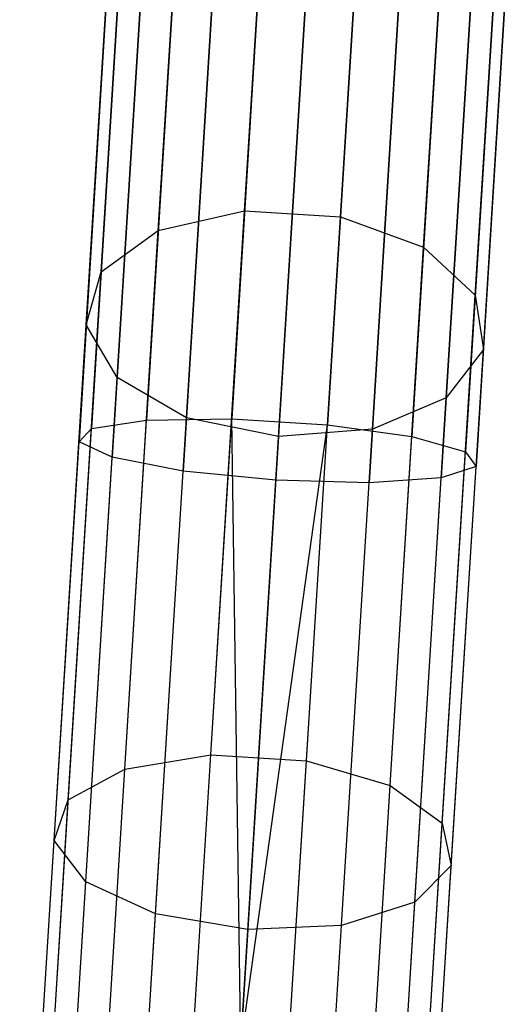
# Model space of a CAD drawing. Extents: x -91 to 91, y -91 to 262.
# Tile 391 of 480: x 3.24 to 5.7, y 70.21 to 75.13. Entities that reach past the tile are written whole.
import ezdxf

# ---------------------------------------------------------------- set-up
doc = ezdxf.new("R2010")
doc.units = 0
doc.header["$LTSCALE"] = 25.4
doc.layers.get('0').update_dxf_attribs({"linetype": 'CONTINUOUS'})

# ---------------------------------------------------------------- blocks, each defined once
blk = doc.blocks.new('ETE0_STL_1')
at = {"color": 0}
for p, q in [((4.3597, 74.1743, 317.311), (4.5121, 76.6239, 315.3448)), ((4.3597, 74.1743, 317.311), (4.5121, 76.6239, 315.3448)), ((4.8374, 74.1446, 317.311), (4.9898, 76.5941, 315.3448)), ((4.8374, 74.1446, 317.311), (4.9898, 76.5941, 315.3448)), ((3.9289, 74.0752, 317.1275), (4.0797, 76.4988, 315.1821)), ((3.9289, 74.0752, 317.1275), (4.0797, 76.4988, 315.1821)), ((5.2526, 73.9929, 317.1275), (5.4034, 76.4164, 315.1821)), ((5.2526, 73.9929, 317.1275), (5.4034, 76.4164, 315.1821)), ((3.6437, 73.87, 316.8025), (3.7917, 76.2475, 314.894)), ((3.6437, 73.87, 316.8025), (3.7917, 76.2475, 314.894)), ((4.4844, 76.1777, 169.9628), (4.2951, 73.1366, 169.2695)), ((4.4844, 76.1777, 169.9628), (4.2951, 73.1366, 169.2695)), ((4.9621, 76.1479, 169.9628), (4.7729, 73.1068, 169.2695)), ((4.9621, 76.1479, 169.9628), (4.7729, 73.1068, 169.2695)), ((4.0573, 76.1387, 170.1754), (3.8701, 73.1299, 169.4894)), ((4.0573, 76.1387, 170.1754), (3.8701, 73.1299, 169.4894)), ((5.5102, 73.7539, 316.8025), (5.6581, 76.1314, 314.894)), ((5.5102, 73.7539, 316.8025), (5.6581, 76.1314, 314.894)), ((5.381, 76.0564, 170.1754), (5.1938, 73.0475, 169.4894)), ((5.381, 76.0564, 170.1754), (5.1938, 73.0475, 169.4894)), ((3.7788, 76.0401, 170.5519), (3.5951, 73.0884, 169.879)), ((3.7788, 76.0401, 170.5519), (3.5951, 73.0884, 169.879)), ((3.7125, 75.9043, 171.006), (3.5331, 73.0215, 170.3488)), ((3.7125, 75.9043, 171.006), (3.5331, 73.0215, 170.3488)), ((3.5695, 73.6057, 316.4104), (3.714, 75.9277, 314.5465)), ((3.5695, 73.6057, 316.4104), (3.714, 75.9277, 314.5465)), ((5.6452, 75.9239, 170.5519), (5.4615, 72.9722, 169.879)), ((5.6452, 75.9239, 170.5519), (5.4615, 72.9722, 169.879)), ((5.5511, 73.4824, 316.4104), (5.6955, 75.8044, 314.5465)), ((5.5511, 73.4824, 316.4104), (5.6955, 75.8044, 314.5465)), ((3.8737, 75.7625, 171.4338), (3.6984, 72.9446, 170.7914)), ((3.8737, 75.7625, 171.4338), (3.6984, 72.9446, 170.7914)), ((5.6941, 75.781, 171.006), (5.5147, 72.8982, 170.3488)), ((5.6941, 75.781, 171.006), (5.5147, 72.8982, 170.3488)), ((5.5165, 75.6603, 171.4338), (5.3412, 72.8424, 170.7914)), ((5.5165, 75.6603, 171.4338), (5.3412, 72.8424, 170.7914)), ((3.7232, 73.3428, 316.0412), (3.8644, 75.6125, 314.2192)), ((3.7232, 73.3428, 316.0412), (3.8644, 75.6125, 314.2192)), ((4.2255, 75.6471, 171.7372), (4.053, 72.8752, 171.1053)), ((4.2255, 75.6471, 171.7372), (4.053, 72.8752, 171.1053)), ((4.5158, 72.8294, 171.2186), (4.6872, 75.5847, 171.8467)), ((4.5158, 72.8294, 171.2186), (4.6872, 75.5847, 171.8467)), ((5.1532, 75.5894, 171.7372), (4.9807, 72.8175, 171.1053)), ((5.1532, 75.5894, 171.7372), (4.9807, 72.8175, 171.1053)), ((5.366, 73.2406, 316.0412), (5.5072, 75.5103, 314.2192)), ((5.366, 73.2406, 316.0412), (5.5072, 75.5103, 314.2192)), ((4.0696, 73.1416, 315.7793), (4.2085, 75.3742, 313.9871)), ((4.0696, 73.1416, 315.7793), (4.2085, 75.3742, 313.9871)), ((4.9973, 73.0838, 315.7793), (5.1362, 75.3165, 313.9871)), ((4.9973, 73.0838, 315.7793), (5.1362, 75.3165, 313.9871)), ((4.6675, 75.2674, 313.9033), (4.5294, 73.0481, 315.6848)), ((4.6675, 75.2674, 313.9033), (4.5294, 73.0481, 315.6848)), ((3.9289, 74.0752, 317.1275), (4.3597, 74.1743, 317.311)), ((3.9289, 74.0752, 317.1275), (4.3597, 74.1743, 317.311)), ((4.1908, 71.4589, 318.8882), (4.3597, 74.1743, 317.311)), ((4.1908, 71.4589, 318.8882), (4.3597, 74.1743, 317.311)), ((4.3597, 74.1743, 317.311), (4.8374, 74.1446, 317.311)), ((4.3597, 74.1743, 317.311), (4.8374, 74.1446, 317.311)), ((4.6685, 71.4292, 318.8882), (4.8374, 74.1446, 317.311)), ((4.6685, 71.4292, 318.8882), (4.8374, 74.1446, 317.311)), ((4.8374, 74.1446, 317.311), (5.2526, 73.9929, 317.1275)), ((4.8374, 74.1446, 317.311), (5.2526, 73.9929, 317.1275)), ((3.6437, 73.87, 316.8025), (3.9289, 74.0752, 317.1275)), ((3.6437, 73.87, 316.8025), (3.9289, 74.0752, 317.1275)), ((3.7618, 71.3886, 318.6879), (3.9289, 74.0752, 317.1275)), ((3.7618, 71.3886, 318.6879), (3.9289, 74.0752, 317.1275)), ((5.0855, 71.3062, 318.6879), (5.2526, 73.9929, 317.1275)), ((5.0855, 71.3062, 318.6879), (5.2526, 73.9929, 317.1275)), ((5.2526, 73.9929, 317.1275), (5.5102, 73.7539, 316.8025)), ((5.2526, 73.9929, 317.1275), (5.5102, 73.7539, 316.8025)), ((3.4798, 71.2344, 318.3333), (3.6437, 73.87, 316.8025)), ((3.4798, 71.2344, 318.3333), (3.6437, 73.87, 316.8025)), ((3.5695, 73.6057, 316.4104), (3.6437, 73.87, 316.8025)), ((3.5695, 73.6057, 316.4104), (3.6437, 73.87, 316.8025)), ((5.3462, 71.1183, 318.3333), (5.5102, 73.7539, 316.8025)), ((5.3462, 71.1183, 318.3333), (5.5102, 73.7539, 316.8025)), ((5.5102, 73.7539, 316.8025), (5.5511, 73.4824, 316.4104)), ((5.5102, 73.7539, 316.8025), (5.5511, 73.4824, 316.4104)), ((3.4093, 71.0316, 317.9055), (3.5695, 73.6057, 316.4104)), ((3.4093, 71.0316, 317.9055), (3.5695, 73.6057, 316.4104)), ((3.7232, 73.3428, 316.0412), (3.5695, 73.6057, 316.4104)), ((3.7232, 73.3428, 316.0412), (3.5695, 73.6057, 316.4104)), ((5.5511, 73.4824, 316.4104), (5.366, 73.2406, 316.0412)), ((5.5511, 73.4824, 316.4104), (5.366, 73.2406, 316.0412)), ((5.3909, 70.9083, 317.9055), (5.5511, 73.4824, 316.4104)), ((5.3909, 70.9083, 317.9055), (5.5511, 73.4824, 316.4104)), ((3.5666, 70.8266, 317.5025), (3.7232, 73.3428, 316.0412)), ((3.5666, 70.8266, 317.5025), (3.7232, 73.3428, 316.0412)), ((4.0696, 73.1416, 315.7793), (3.7232, 73.3428, 316.0412)), ((4.0696, 73.1416, 315.7793), (3.7232, 73.3428, 316.0412)), ((5.366, 73.2406, 316.0412), (4.9973, 73.0838, 315.7793)), ((5.366, 73.2406, 316.0412), (4.9973, 73.0838, 315.7793)), ((5.2094, 70.7244, 317.5025), (5.366, 73.2406, 316.0412)), ((5.2094, 70.7244, 317.5025), (5.366, 73.2406, 316.0412)), ((3.5951, 73.0884, 169.879), (3.8701, 73.1299, 169.4894)), ((3.5951, 73.0884, 169.879), (3.8701, 73.1299, 169.4894)), ((3.6787, 70.0527, 169.2591), (3.8701, 73.1299, 169.4894)), ((3.6787, 70.0527, 169.2591), (3.8701, 73.1299, 169.4894)), ((3.8701, 73.1299, 169.4894), (4.2951, 73.1366, 169.2695)), ((3.8701, 73.1299, 169.4894), (4.2951, 73.1366, 169.2695)), ((3.9156, 70.6665, 317.2168), (4.0696, 73.1416, 315.7793)), ((3.9156, 70.6665, 317.2168), (4.0696, 73.1416, 315.7793)), ((4.5294, 73.0481, 315.6848), (4.0696, 73.1416, 315.7793)), ((4.5294, 73.0481, 315.6848), (4.0696, 73.1416, 315.7793)), ((4.1016, 70.0264, 169.0367), (4.2951, 73.1366, 169.2695)), ((4.1016, 70.0264, 169.0367), (4.2951, 73.1366, 169.2695)), ((4.3405, 70.0116, 169.0076), (4.2951, 73.1366, 169.2695)), ((4.2951, 73.1366, 169.2695), (4.7729, 73.1068, 169.2695)), ((4.3405, 70.0116, 169.0076), (4.2951, 73.1366, 169.2695)), ((4.2951, 73.1366, 169.2695), (4.7729, 73.1068, 169.2695)), ((4.3405, 70.0116, 169.0076), (4.7729, 73.1068, 169.2695)), ((4.3405, 70.0116, 169.0076), (4.7729, 73.1068, 169.2695)), ((4.5793, 69.9967, 169.0367), (4.7729, 73.1068, 169.2695)), ((4.5793, 69.9967, 169.0367), (4.7729, 73.1068, 169.2695)), ((4.7729, 73.1068, 169.2695), (5.1938, 73.0475, 169.4894)), ((4.7729, 73.1068, 169.2695), (5.1938, 73.0475, 169.4894)), ((3.4073, 70.0696, 169.653), (3.5951, 73.0884, 169.879)), ((3.4073, 70.0696, 169.653), (3.5951, 73.0884, 169.879)), ((3.5331, 73.0215, 170.3488), (3.5951, 73.0884, 169.879)), ((3.5331, 73.0215, 170.3488), (3.5951, 73.0884, 169.879)), ((4.9973, 73.0838, 315.7793), (4.5294, 73.0481, 315.6848)), ((4.9973, 73.0838, 315.7793), (4.5294, 73.0481, 315.6848)), ((4.8433, 70.6088, 317.2168), (4.9973, 73.0838, 315.7793)), ((4.8433, 70.6088, 317.2168), (4.9973, 73.0838, 315.7793)), ((3.3497, 70.0732, 170.1281), (3.5331, 73.0215, 170.3488)), ((3.3497, 70.0732, 170.1281), (3.5331, 73.0215, 170.3488)), ((3.6984, 72.9446, 170.7914), (3.5331, 73.0215, 170.3488)), ((3.6984, 72.9446, 170.7914), (3.5331, 73.0215, 170.3488)), ((4.5294, 73.0481, 315.6848), (4.3764, 70.5879, 317.1137)), ((4.5294, 73.0481, 315.6848), (4.3764, 70.5879, 317.1137)), ((5.0023, 69.9704, 169.2591), (5.1938, 73.0475, 169.4894)), ((5.0023, 69.9704, 169.2591), (5.1938, 73.0475, 169.4894)), ((5.1938, 73.0475, 169.4894), (5.4615, 72.9722, 169.879)), ((5.1938, 73.0475, 169.4894), (5.4615, 72.9722, 169.879)), ((5.2737, 69.9535, 169.653), (5.4615, 72.9722, 169.879)), ((5.2737, 69.9535, 169.653), (5.4615, 72.9722, 169.879)), ((5.4615, 72.9722, 169.879), (5.5147, 72.8982, 170.3488)), ((5.4615, 72.9722, 169.879), (5.5147, 72.8982, 170.3488)), ((3.5191, 70.0627, 170.5757), (3.6984, 72.9446, 170.7914)), ((3.5191, 70.0627, 170.5757), (3.6984, 72.9446, 170.7914)), ((4.053, 72.8752, 171.1053), (3.6984, 72.9446, 170.7914)), ((4.053, 72.8752, 171.1053), (3.6984, 72.9446, 170.7914)), ((3.8767, 70.0404, 170.8931), (4.053, 72.8752, 171.1053)), ((3.8767, 70.0404, 170.8931), (4.053, 72.8752, 171.1053)), ((4.5158, 72.8294, 171.2186), (4.053, 72.8752, 171.1053)), ((4.5158, 72.8294, 171.2186), (4.053, 72.8752, 171.1053)), ((5.3313, 69.9499, 170.1281), (5.5147, 72.8982, 170.3488)), ((5.3313, 69.9499, 170.1281), (5.5147, 72.8982, 170.3488)), ((5.5147, 72.8982, 170.3488), (5.3412, 72.8424, 170.7914)), ((5.5147, 72.8982, 170.3488), (5.3412, 72.8424, 170.7914)), ((4.3405, 70.0116, 171.0076), (4.5158, 72.8294, 171.2186)), ((4.3405, 70.0116, 171.0076), (4.5158, 72.8294, 171.2186)), ((4.9807, 72.8175, 171.1053), (4.5158, 72.8294, 171.2186)), ((4.9807, 72.8175, 171.1053), (4.5158, 72.8294, 171.2186)), ((4.8043, 69.9827, 170.8931), (4.9807, 72.8175, 171.1053)), ((4.8043, 69.9827, 170.8931), (4.9807, 72.8175, 171.1053)), ((5.3412, 72.8424, 170.7914), (4.9807, 72.8175, 171.1053)), ((5.3412, 72.8424, 170.7914), (4.9807, 72.8175, 171.1053)), ((5.1619, 69.9605, 170.5757), (5.3412, 72.8424, 170.7914)), ((5.1619, 69.9605, 170.5757), (5.3412, 72.8424, 170.7914)), ((3.7618, 71.3886, 318.6879), (4.1908, 71.4589, 318.8882)), ((3.7618, 71.3886, 318.6879), (4.1908, 71.4589, 318.8882)), ((4.0091, 68.5386, 320.0407), (4.1908, 71.4589, 318.8882)), ((4.0091, 68.5386, 320.0407), (4.1908, 71.4589, 318.8882)), ((4.1908, 71.4589, 318.8882), (4.6685, 71.4292, 318.8882)), ((4.1908, 71.4589, 318.8882), (4.6685, 71.4292, 318.8882)), ((3.4798, 71.2344, 318.3333), (3.7618, 71.3886, 318.6879)), ((3.4798, 71.2344, 318.3333), (3.7618, 71.3886, 318.6879)), ((3.582, 68.4993, 319.8282), (3.7618, 71.3886, 318.6879)), ((3.582, 68.4993, 319.8282), (3.7618, 71.3886, 318.6879)), ((4.4868, 68.5089, 320.0407), (4.6685, 71.4292, 318.8882)), ((4.4868, 68.5089, 320.0407), (4.6685, 71.4292, 318.8882)), ((4.6685, 71.4292, 318.8882), (5.0855, 71.3062, 318.6879)), ((4.6685, 71.4292, 318.8882), (5.0855, 71.3062, 318.6879)), ((4.9057, 68.4169, 319.8282), (5.0855, 71.3062, 318.6879)), ((4.9057, 68.4169, 319.8282), (5.0855, 71.3062, 318.6879)), ((5.0855, 71.3062, 318.6879), (5.3462, 71.1183, 318.3333)), ((5.0855, 71.3062, 318.6879), (5.3462, 71.1183, 318.3333)), ((3.3034, 68.3999, 319.4519), (3.4798, 71.2344, 318.3333)), ((3.3034, 68.3999, 319.4519), (3.4798, 71.2344, 318.3333)), ((3.4093, 71.0316, 317.9055), (3.4798, 71.2344, 318.3333)), ((3.4093, 71.0316, 317.9055), (3.4798, 71.2344, 318.3333)), ((5.1698, 68.2838, 319.4519), (5.3462, 71.1183, 318.3333)), ((5.1698, 68.2838, 319.4519), (5.3462, 71.1183, 318.3333)), ((5.3462, 71.1183, 318.3333), (5.3909, 70.9083, 317.9055)), ((5.3462, 71.1183, 318.3333), (5.3909, 70.9083, 317.9055)), ((3.2371, 68.2633, 318.998), (3.4093, 71.0316, 317.9055)), ((3.2371, 68.2633, 318.998), (3.4093, 71.0316, 317.9055)), ((3.5666, 70.8266, 317.5025), (3.4093, 71.0316, 317.9055)), ((3.5666, 70.8266, 317.5025), (3.4093, 71.0316, 317.9055)), ((5.3909, 70.9083, 317.9055), (5.2094, 70.7244, 317.5025)), ((5.3909, 70.9083, 317.9055), (5.2094, 70.7244, 317.5025)), ((5.2187, 68.14, 318.998), (5.3909, 70.9083, 317.9055)), ((5.2187, 68.14, 318.998), (5.3909, 70.9083, 317.9055)), ((3.3983, 68.1207, 318.5705), (3.5666, 70.8266, 317.5025)), ((3.3983, 68.1207, 318.5705), (3.5666, 70.8266, 317.5025)), ((3.9156, 70.6665, 317.2168), (3.5666, 70.8266, 317.5025)), ((3.9156, 70.6665, 317.2168), (3.5666, 70.8266, 317.5025)), ((5.2094, 70.7244, 317.5025), (4.8433, 70.6088, 317.2168)), ((5.2094, 70.7244, 317.5025), (4.8433, 70.6088, 317.2168)), ((5.0411, 68.0184, 318.5705), (5.2094, 70.7244, 317.5025)), ((5.0411, 68.0184, 318.5705), (5.2094, 70.7244, 317.5025)), ((3.75, 68.0047, 318.2673), (3.9156, 70.6665, 317.2168)), ((3.75, 68.0047, 318.2673), (3.9156, 70.6665, 317.2168)), ((4.3764, 70.5879, 317.1137), (3.9156, 70.6665, 317.2168)), ((4.3764, 70.5879, 317.1137), (3.9156, 70.6665, 317.2168)), ((4.8433, 70.6088, 317.2168), (4.3764, 70.5879, 317.1137)), ((4.8433, 70.6088, 317.2168), (4.3764, 70.5879, 317.1137)), ((4.6777, 67.947, 318.2673), (4.8433, 70.6088, 317.2168)), ((4.6777, 67.947, 318.2673), (4.8433, 70.6088, 317.2168)), ((4.3764, 70.5879, 317.1137), (4.2117, 67.9421, 318.1579)), ((4.3764, 70.5879, 317.1137), (4.2117, 67.9421, 318.1579))]:
    blk.add_line(p, q, dxfattribs=at)

msp = doc.modelspace()

# ---------------------------------------------------------------- block references
at = {"color": 253}
msp.add_blockref('ETE0_STL_1', (0, 0), dxfattribs=at)

doc.saveas('drawing.dxf')
